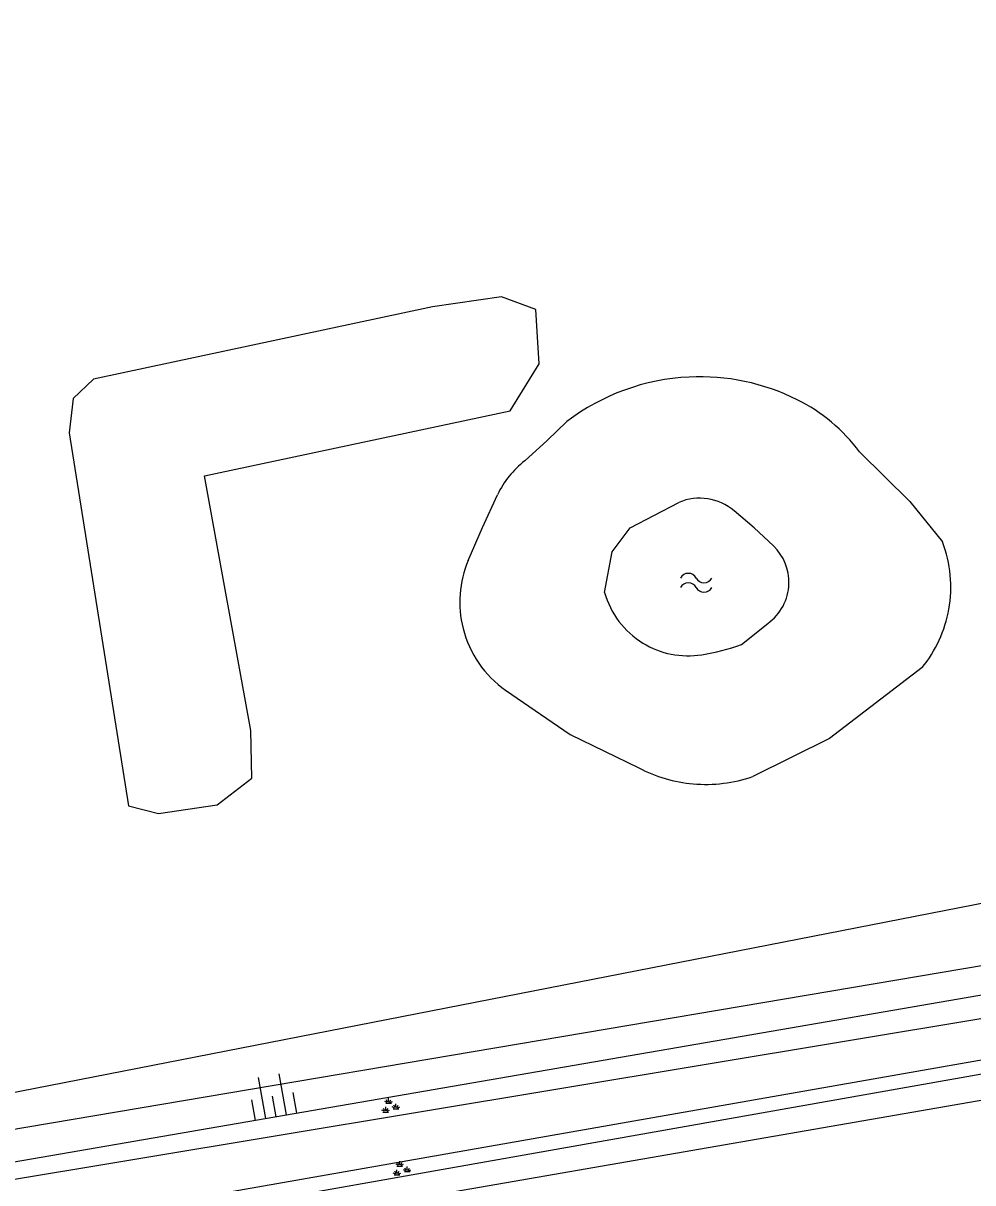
# Model space of a CAD drawing. Extents: x 133000 to 136000, y 400500 to 403500.
# Drawn here: x 134114.7 to 134160.2, y 401903.1 to 401958.6 of the extents above; entities that cross this region are included whole.
import ezdxf

# ---------------------------------------------------------------- set-up
doc = ezdxf.new("R2010")
doc.units = 0
for name, color, linetype in [('gg-knt-BGT kruinlijn', 7, 'Continuous'), ('gg-knt-bovenkant onderkant talud', 7, 'Continuous'), ('gg-knt-bronhoudergrens', 7, 'Continuous'), ('gg-kntw-bovenkant insteek waterloop', 7, 'Continuous'), ('gg-kntw-greppel-droge sloot', 7, 'Continuous'), ('gg-kntw-waterlijn', 7, 'Continuous'), ('gt-grn-groengrens', 7, 'Continuous'), ('gt-symb-groenvak', 7, 'Continuous'), ('gt-symb-talud symbool', 7, 'Continuous'), ('gt-symb-watersymbool', 7, 'Continuous')]:
    doc.layers.add(name, color=color, linetype=linetype)

# ---------------------------------------------------------------- blocks, each defined once
blk = doc.blocks.new('gt0-GRVAK')
at = {"layer": 'gt-symb-groenvak'}
for p, q in [((-0.11, 0.189), (-0.228, 0.24)), ((-0.182, 0.153), (0.088, 0.153)), ((-0.091, 0.211), (-0.156, 0.322)), ((-0.047, 0.214), (-0.047, 0.393)), ((-0.004, 0.211), (0.061, 0.322)), ((0.015, 0.189), (0.133, 0.24)), ((0.262, -0.052), (0.197, 0.059)), ((0.305, -0.049), (0.305, 0.13)), ((0.349, -0.052), (0.414, 0.059)), ((-0.245, -0.228), (-0.363, -0.177)), ((-0.318, -0.264), (-0.047, -0.264)), ((-0.226, -0.206), (-0.291, -0.095)), ((-0.183, -0.203), (-0.183, -0.024)), ((-0.139, -0.206), (-0.074, -0.095)), ((-0.12, -0.228), (-0.002, -0.177)), ((0.243, -0.074), (0.125, -0.023)), ((0.17, -0.11), (0.441, -0.11)), ((0.368, -0.074), (0.486, -0.023))]:
    blk.add_line(p, q, dxfattribs=at)
blk = doc.blocks.new('gt0-TALUD_1')
at = {"layer": 'gt-symb-talud symbool'}
for p, q in [((-1, -1), (-1, 0)), ((0.5, -2), (0.5, 0)), ((-0.5, -2), (-0.5, 0)), ((0, -1), (0, 0)), ((1, -1), (1, 0))]:
    blk.add_line(p, q, dxfattribs=at)
blk = doc.blocks.new('gt0-WA')
at = {"layer": 'gt-symb-watersymbool'}
for centre, start, end in [((-0.323, 0.022), 28.0725, 151.9275), ((0.427, 0.422), 208.0725, 331.9275), ((-0.323, -0.428), 28.0725, 151.9275), ((0.427, -0.028), 208.0725, 331.9275)]:
    blk.add_arc(centre, 0.425, start, end, dxfattribs=at)

msp = doc.modelspace()

# ---------------------------------------------------------------- linework, layer by layer
at = {"layer": 'gg-knt-BGT kruinlijn'}
msp.add_lwpolyline([(134116.629, 401730.753), (134117.592, 401733.749), (134115.251, 401746.613), (134107.942, 401790.654), (134090.382, 401894.419), (134090.385, 401895.964), (134092.808, 401896.366), (134168.354, 401909.739), (134167.532, 401913.316), (134092.748, 401900.417), (134090.082, 401900.366), (134088.727, 401902.4), (134072.937, 401995.279)], dxfattribs=at)
at = {"layer": 'gg-knt-bovenkant onderkant talud'}
msp.add_lwpolyline([(134117.58, 401745.653), (134117.269, 401747.741), (134109.744, 401790.783), (134092.284, 401893.121), (134092.386, 401894.627), (134093.251, 401895.424), (134169.766, 401908.701), (134168.227, 401914.822), (134092.585, 401902.032), (134090.59, 401902.143), (134090.033, 401903.257), (134074.65, 401993.921), (134076.017, 401995.842)], dxfattribs=at)
at = {"layer": 'gg-knt-bronhoudergrens'}
msp.add_lwpolyline([(134138.037, 401940.1), (134139.422, 401942.342), (134139.324, 401943.898), (134139.259, 401944.946), (134137.624, 401945.552), (134134.32, 401945.065), (134118.093, 401941.613), (134117.121, 401940.689), (134116.927, 401939.035), (134119.767, 401921.182), (134121.211, 401920.821), (134124.015, 401921.238), (134125.681, 401922.516), (134125.625, 401924.795), (134123.406, 401936.987), (134138.037, 401940.1)], dxfattribs=at)
at = {"layer": 'gg-kntw-bovenkant insteek waterloop'}
for points in [[(134138.738, 401937.698), (134139.812, 401938.674), (134140.757, 401939.582)], [(134154.754, 401938.134), (134157.156, 401935.756), (134158.725, 401933.824)], [(134136.031, 401932.931), (134136.715, 401934.512), (134137.431, 401936.079)], [(134157.753, 401927.807), (134153.321, 401924.407), (134149.646, 401922.592)], [(134137.822, 401926.718), (134140.908, 401924.597), (134144.195, 401923.006)]]:
    msp.add_lwpolyline(points, dxfattribs=at)
for centre, radius, start, end in [((134147.105, 401931.253), 10.472, 92.7746, 127.3128), ((134147.105, 401931.258), 10.467, 63.493, 92.7787), ((134148.049, 401933.145), 8.357, 36.6508, 63.5075), ((134141.4, 401934.212), 4.386, 127.365, 154.8079), ((134153.028, 401931.658), 6.095, 349.9356, 20.8145), ((134140.781, 401930.934), 5.153, 157.1973, 194.1211), ((134153.033, 401931.654), 6.089, 320.8192, 349.9648), ((134140.779, 401930.936), 5.151, 194.1462, 234.9678), ((134147.4, 401929.106), 6.891, 242.2868, 264.9747), ((134147.4, 401929.102), 6.887, 264.968, 289.0345)]:
    msp.add_arc(centre, radius, start, end, dxfattribs=at)
at = {"layer": 'gg-kntw-greppel-droge sloot'}
msp.add_lwpolyline([(134092.586, 401897.084), (134090.053, 401896.668), (134089.504, 401899.073), (134092.907, 401899.758), (134167.565, 401912.169), (134167.406, 401910.213), (134092.586, 401897.084)], dxfattribs=at)
at = {"layer": 'gg-kntw-waterlijn'}
msp.add_line((134149.115, 401928.907), (134150.362, 401929.919), dxfattribs=at)
for points in [[(134142.558, 401931.399), (134142.919, 401933.34), (134143.779, 401934.5), (134146.111, 401935.713)], [(134150.64, 401933.627), (134149.711, 401934.486), (134148.758, 401935.31)]]:
    msp.add_lwpolyline(points, dxfattribs=at)
for centre, radius, start, end in [((134147.101, 401933.323), 2.587, 50.1784, 112.5083), ((134148.973, 401931.888), 2.409, 358.2411, 46.22), ((134148.973, 401931.888), 2.409, 305.2125, 358.2509), ((134146.555, 401932.518), 4.151, 195.6355, 238.4597), ((134146.557, 401932.522), 4.155, 238.4756, 279.006), ((134145.526, 401938.945), 10.66, 279.074, 289.6757)]:
    msp.add_arc(centre, radius, start, end, dxfattribs=at)
at = {"layer": 'gt-grn-groengrens'}
msp.add_lwpolyline([(134092.108, 401903.148), (134172.197, 401918.796), (134161.519, 401983.345)], dxfattribs=at)

# ---------------------------------------------------------------- block references
at = {"layer": 'gt-symb-groenvak'}
for p in [(134132.266, 401906.797), (134132.804, 401903.789)]:
    msp.add_blockref('gt0-GRVAK', p, dxfattribs=at)
at = {"layer": 'gt-symb-talud symbool', "xscale": 1.0000769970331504, "yscale": 1.0000769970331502, "rotation": -170.03848340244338}
msp.add_blockref('gt0-TALUD_1', (134126.824, 401906.304), dxfattribs=at)
at = {"layer": 'gt-symb-watersymbool'}
msp.add_blockref('gt0-WA', (134146.886, 401931.869), dxfattribs=at)

doc.saveas('drawing.dxf')
